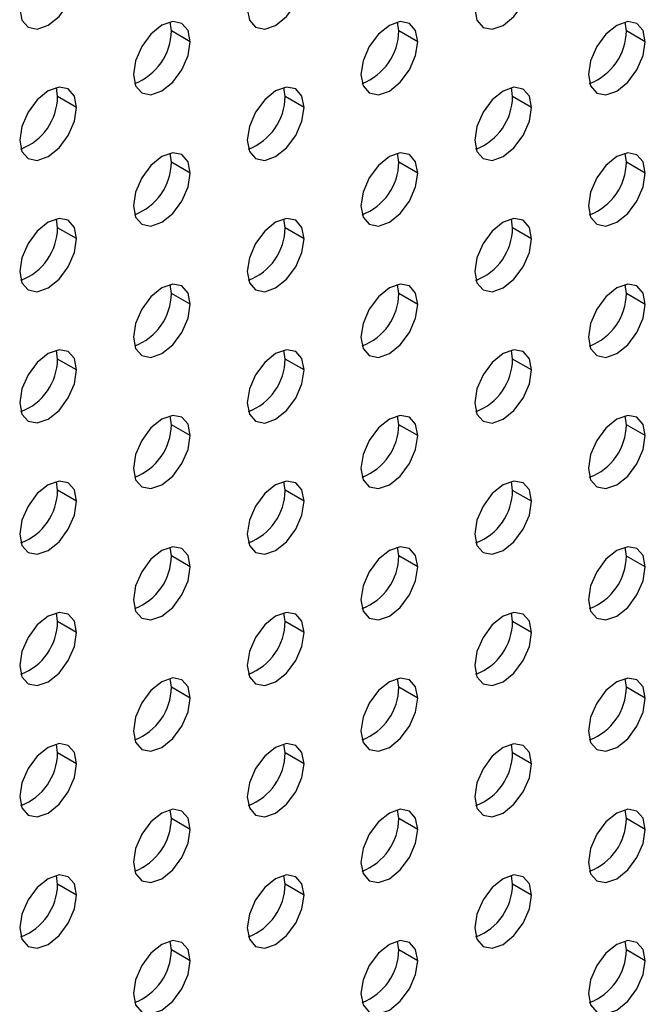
# Model space of a CAD drawing. Header units: millimetres. Extents: x 0 to 1118, y 0 to 864.
# Tile 402 of 438: x 1037.46 to 1039.79, y 685.23 to 688.9. Entities that reach past the tile are written whole.
import ezdxf

# ---------------------------------------------------------------- set-up
doc = ezdxf.new("R2010")
doc.units = ezdxf.units.MM

msp = doc.modelspace()

# ---------------------------------------------------------------- linework, layer by layer
at = {"color": 7, "linetype": 'Continuous', "lineweight": 25}
for p, q in [((1038.0246, 688.8625), (1038.02, 688.8955)), ((1038.8731, 688.8625), (1038.8686, 688.8954)), ((1039.7217, 688.8624), (1039.7171, 688.8953)), ((1038.0953, 688.8217), (1038.0246, 688.8625)), ((1038.9438, 688.8216), (1038.8731, 688.8625)), ((1039.7924, 688.8216), (1039.7217, 688.8624)), ((1037.6003, 688.6176), (1037.5958, 688.6505)), ((1037.671, 688.5768), (1037.6003, 688.6176)), ((1038.4489, 688.6175), (1038.4443, 688.6505)), ((1039.2974, 688.6175), (1039.2928, 688.6504)), ((1038.5196, 688.5767), (1038.4489, 688.6175)), ((1039.3681, 688.5766), (1039.2974, 688.6175)), ((1038.0246, 688.3726), (1038.02, 688.4055)), ((1038.8731, 688.3725), (1038.8686, 688.4055)), ((1039.7217, 688.3725), (1039.7171, 688.4054)), ((1038.0953, 688.3318), (1038.0246, 688.3726)), ((1038.9438, 688.3317), (1038.8731, 688.3725)), ((1039.7924, 688.3316), (1039.7217, 688.3725)), ((1037.6003, 688.1277), (1037.5958, 688.1606)), ((1038.4489, 688.1276), (1038.4443, 688.1605)), ((1039.2974, 688.1275), (1039.2928, 688.1605)), ((1037.671, 688.0869), (1037.6003, 688.1277)), ((1038.5196, 688.0868), (1038.4489, 688.1276)), ((1039.3681, 688.0867), (1039.2974, 688.1275)), ((1038.0246, 687.8827), (1038.02, 687.9156)), ((1038.8731, 687.8826), (1038.8686, 687.9155)), ((1039.7217, 687.8825), (1039.7171, 687.9155)), ((1038.0953, 687.8419), (1038.0246, 687.8827)), ((1038.9438, 687.8418), (1038.8731, 687.8826)), ((1039.7924, 687.8417), (1039.7217, 687.8825)), ((1037.6003, 687.6378), (1037.5958, 687.6707)), ((1038.4489, 687.6377), (1038.4443, 687.6706)), ((1039.2974, 687.6376), (1039.2928, 687.6705)), ((1037.671, 687.5969), (1037.6003, 687.6378)), ((1038.5196, 687.5969), (1038.4489, 687.6377)), ((1039.3681, 687.5968), (1039.2974, 687.6376)), ((1038.0246, 687.3928), (1038.02, 687.4257)), ((1038.8731, 687.3927), (1038.8686, 687.4256)), ((1039.7217, 687.3926), (1039.7171, 687.4255)), ((1038.0953, 687.3519), (1038.0246, 687.3928)), ((1038.9438, 687.3519), (1038.8731, 687.3927)), ((1039.7924, 687.3518), (1039.7217, 687.3926)), ((1037.6003, 687.1478), (1037.5958, 687.1808)), ((1038.4489, 687.1478), (1038.4443, 687.1807)), ((1039.2974, 687.1477), (1039.2928, 687.1806)), ((1037.671, 687.107), (1037.6003, 687.1478)), ((1038.5196, 687.1069), (1038.4489, 687.1478)), ((1039.3681, 687.1069), (1039.2974, 687.1477)), ((1038.0246, 686.9028), (1038.02, 686.9358)), ((1038.8731, 686.9028), (1038.8686, 686.9357)), ((1039.7217, 686.9027), (1039.7171, 686.9356)), ((1038.0953, 686.862), (1038.0246, 686.9028)), ((1038.9438, 686.8619), (1038.8731, 686.9028)), ((1039.7924, 686.8619), (1039.7217, 686.9027)), ((1037.6003, 686.6579), (1037.5958, 686.6908)), ((1038.4489, 686.6578), (1038.4443, 686.6908)), ((1039.2974, 686.6578), (1039.2928, 686.6907)), ((1037.671, 686.6171), (1037.6003, 686.6579)), ((1038.5196, 686.617), (1038.4489, 686.6578)), ((1039.3681, 686.6169), (1039.2974, 686.6578)), ((1038.0246, 686.4129), (1038.02, 686.4458)), ((1038.8731, 686.4128), (1038.8686, 686.4458)), ((1039.7217, 686.4128), (1039.7171, 686.4457)), ((1038.0953, 686.3721), (1038.0246, 686.4129)), ((1038.9438, 686.372), (1038.8731, 686.4128)), ((1039.7924, 686.3719), (1039.7217, 686.4128)), ((1037.6003, 686.168), (1037.5958, 686.2009)), ((1038.4489, 686.1679), (1038.4443, 686.2008)), ((1039.2974, 686.1678), (1039.2928, 686.2008)), ((1037.671, 686.1272), (1037.6003, 686.168)), ((1038.5196, 686.1271), (1038.4489, 686.1679)), ((1039.3681, 686.127), (1039.2974, 686.1678)), ((1038.0246, 685.923), (1038.02, 685.9559)), ((1038.8731, 685.9229), (1038.8686, 685.9558)), ((1039.7217, 685.9228), (1039.7171, 685.9558)), ((1038.0953, 685.8822), (1038.0246, 685.923)), ((1038.9438, 685.8821), (1038.8731, 685.9229)), ((1039.7924, 685.882), (1039.7217, 685.9228)), ((1037.6003, 685.6781), (1037.5958, 685.711)), ((1038.4489, 685.678), (1038.4443, 685.7109)), ((1039.2974, 685.6779), (1039.2928, 685.7108)), ((1037.671, 685.6372), (1037.6003, 685.6781)), ((1038.5196, 685.6372), (1038.4489, 685.678)), ((1039.3681, 685.6371), (1039.2974, 685.6779)), ((1038.0246, 685.4331), (1038.02, 685.466)), ((1038.8731, 685.433), (1038.8686, 685.4659)), ((1039.7217, 685.4329), (1039.7171, 685.4658)), ((1038.0953, 685.3922), (1038.0246, 685.4331)), ((1038.9438, 685.3922), (1038.8731, 685.433)), ((1039.7924, 685.3921), (1039.7217, 685.4329))]:
    msp.add_line(p, q, dxfattribs=at)
at = {"color": 7, "linetype": 'Continuous', "lineweight": 25, "flags": 128}
for points in [[(1037.4589, 688.9443), (1037.467, 688.902), (1037.49, 688.8756), (1037.5244, 688.8689), (1037.565, 688.883), (1037.6056, 688.9158), (1037.64, 688.9622), (1037.663, 689.0152), (1037.671, 689.0667)], [(1038.3074, 688.9442), (1038.3155, 688.902), (1038.3385, 688.8755), (1038.3729, 688.8688), (1038.4135, 688.8829), (1038.4541, 688.9157), (1038.4885, 688.9621), (1038.5115, 689.0151), (1038.5196, 689.0666)], [(1039.156, 688.9441), (1039.164, 688.9019), (1039.187, 688.8754), (1039.2214, 688.8687), (1039.262, 688.8828), (1039.3026, 688.9156), (1039.337, 688.962), (1039.36, 689.015), (1039.3681, 689.0666)], [(1038.0953, 688.8217), (1038.0872, 688.8639), (1038.0642, 688.8904), (1038.0298, 688.8971), (1037.9892, 688.883), (1037.9486, 688.8502), (1037.9142, 688.8038), (1037.8912, 688.7508), (1037.8832, 688.6993)], [(1038.9438, 688.8216), (1038.9358, 688.8638), (1038.9128, 688.8903), (1038.8784, 688.897), (1038.8378, 688.8829), (1038.7972, 688.8501), (1038.7628, 688.8037), (1038.7398, 688.7507), (1038.7317, 688.6992)], [(1039.7924, 688.8216), (1039.7843, 688.8638), (1039.7613, 688.8902), (1039.7269, 688.8969), (1039.6863, 688.8828), (1039.6457, 688.8501), (1039.6113, 688.8036), (1039.5883, 688.7506), (1039.5802, 688.6991)], [(1037.8832, 688.6993), (1037.8912, 688.657), (1037.9142, 688.6306), (1037.9486, 688.6239), (1037.9892, 688.638), (1038.0298, 688.6708), (1038.0642, 688.7172), (1038.0872, 688.7702), (1038.0953, 688.8217)], [(1038.7317, 688.6992), (1038.7398, 688.657), (1038.7628, 688.6305), (1038.7972, 688.6238), (1038.8378, 688.6379), (1038.8784, 688.6707), (1038.9128, 688.7171), (1038.9358, 688.7701), (1038.9438, 688.8216)], [(1039.5802, 688.6991), (1039.5883, 688.6569), (1039.6113, 688.6304), (1039.6457, 688.6237), (1039.6863, 688.6378), (1039.7269, 688.6706), (1039.7613, 688.717), (1039.7843, 688.77), (1039.7924, 688.8216)], [(1037.671, 688.5768), (1037.663, 688.619), (1037.64, 688.6455), (1037.6056, 688.6522), (1037.565, 688.638), (1037.5244, 688.6053), (1037.49, 688.5589), (1037.467, 688.5059), (1037.4589, 688.4543)], [(1038.5196, 688.5767), (1038.5115, 688.6189), (1038.4885, 688.6454), (1038.4541, 688.6521), (1038.4135, 688.638), (1038.3729, 688.6052), (1038.3385, 688.5588), (1038.3155, 688.5058), (1038.3074, 688.4543)], [(1039.3681, 688.5766), (1039.36, 688.6188), (1039.337, 688.6453), (1039.3026, 688.652), (1039.262, 688.6379), (1039.2214, 688.6051), (1039.187, 688.5587), (1039.164, 688.5057), (1039.156, 688.4542)], [(1037.4589, 688.4543), (1037.467, 688.4121), (1037.49, 688.3857), (1037.5244, 688.379), (1037.565, 688.3931), (1037.6056, 688.4258), (1037.64, 688.4723), (1037.663, 688.5253), (1037.671, 688.5768)], [(1038.3074, 688.4543), (1038.3155, 688.412), (1038.3385, 688.3856), (1038.3729, 688.3789), (1038.4135, 688.393), (1038.4541, 688.4258), (1038.4885, 688.4722), (1038.5115, 688.5252), (1038.5196, 688.5767)], [(1039.156, 688.4542), (1039.164, 688.412), (1039.187, 688.3855), (1039.2214, 688.3788), (1039.262, 688.3929), (1039.3026, 688.4257), (1039.337, 688.4721), (1039.36, 688.5251), (1039.3681, 688.5766)], [(1038.0953, 688.3318), (1038.0872, 688.374), (1038.0642, 688.4005), (1038.0298, 688.4072), (1037.9892, 688.393), (1037.9486, 688.3603), (1037.9142, 688.3139), (1037.8912, 688.2609), (1037.8832, 688.2093)], [(1038.9438, 688.3317), (1038.9358, 688.3739), (1038.9128, 688.4004), (1038.8784, 688.4071), (1038.8378, 688.393), (1038.7972, 688.3602), (1038.7628, 688.3138), (1038.7398, 688.2608), (1038.7317, 688.2093)], [(1039.7924, 688.3316), (1039.7843, 688.3738), (1039.7613, 688.4003), (1039.7269, 688.407), (1039.6863, 688.3929), (1039.6457, 688.3601), (1039.6113, 688.3137), (1039.5883, 688.2607), (1039.5802, 688.2092)], [(1037.8832, 688.2093), (1037.8912, 688.1671), (1037.9142, 688.1407), (1037.9486, 688.134), (1037.9892, 688.1481), (1038.0298, 688.1808), (1038.0642, 688.2273), (1038.0872, 688.2803), (1038.0953, 688.3318)], [(1038.7317, 688.2093), (1038.7398, 688.167), (1038.7628, 688.1406), (1038.7972, 688.1339), (1038.8378, 688.148), (1038.8784, 688.1808), (1038.9128, 688.2272), (1038.9358, 688.2802), (1038.9438, 688.3317)], [(1039.5802, 688.2092), (1039.5883, 688.167), (1039.6113, 688.1405), (1039.6457, 688.1338), (1039.6863, 688.1479), (1039.7269, 688.1807), (1039.7613, 688.2271), (1039.7843, 688.2801), (1039.7924, 688.3316)], [(1037.671, 688.0869), (1037.663, 688.1291), (1037.64, 688.1555), (1037.6056, 688.1622), (1037.565, 688.1481), (1037.5244, 688.1154), (1037.49, 688.069), (1037.467, 688.0159), (1037.4589, 687.9644)], [(1038.5196, 688.0868), (1038.5115, 688.129), (1038.4885, 688.1555), (1038.4541, 688.1622), (1038.4135, 688.148), (1038.3729, 688.1153), (1038.3385, 688.0689), (1038.3155, 688.0159), (1038.3074, 687.9643)], [(1039.3681, 688.0867), (1039.36, 688.1289), (1039.337, 688.1554), (1039.3026, 688.1621), (1039.262, 688.148), (1039.2214, 688.1152), (1039.187, 688.0688), (1039.164, 688.0158), (1039.156, 687.9643)], [(1037.4589, 687.9644), (1037.467, 687.9222), (1037.49, 687.8957), (1037.5244, 687.8891), (1037.565, 687.9032), (1037.6056, 687.9359), (1037.64, 687.9823), (1037.663, 688.0353), (1037.671, 688.0869)], [(1038.3074, 687.9643), (1038.3155, 687.9221), (1038.3385, 687.8957), (1038.3729, 687.889), (1038.4135, 687.9031), (1038.4541, 687.9358), (1038.4885, 687.9823), (1038.5115, 688.0353), (1038.5196, 688.0868)], [(1039.156, 687.9643), (1039.164, 687.922), (1039.187, 687.8956), (1039.2214, 687.8889), (1039.262, 687.903), (1039.3026, 687.9358), (1039.337, 687.9822), (1039.36, 688.0352), (1039.3681, 688.0867)], [(1038.0953, 687.8419), (1038.0872, 687.8841), (1038.0642, 687.9105), (1038.0298, 687.9172), (1037.9892, 687.9031), (1037.9486, 687.8704), (1037.9142, 687.8239), (1037.8912, 687.7709), (1037.8832, 687.7194)], [(1038.9438, 687.8418), (1038.9358, 687.884), (1038.9128, 687.9105), (1038.8784, 687.9171), (1038.8378, 687.903), (1038.7972, 687.8703), (1038.7628, 687.8239), (1038.7398, 687.7709), (1038.7317, 687.7193)], [(1039.7924, 687.8417), (1039.7843, 687.8839), (1039.7613, 687.9104), (1039.7269, 687.9171), (1039.6863, 687.903), (1039.6457, 687.8702), (1039.6113, 687.8238), (1039.5883, 687.7708), (1039.5802, 687.7192)], [(1037.8832, 687.7194), (1037.8912, 687.6772), (1037.9142, 687.6507), (1037.9486, 687.644), (1037.9892, 687.6582), (1038.0298, 687.6909), (1038.0642, 687.7373), (1038.0872, 687.7903), (1038.0953, 687.8419)], [(1038.7317, 687.7193), (1038.7398, 687.6771), (1038.7628, 687.6507), (1038.7972, 687.644), (1038.8378, 687.6581), (1038.8784, 687.6908), (1038.9128, 687.7372), (1038.9358, 687.7903), (1038.9438, 687.8418)], [(1039.5802, 687.7192), (1039.5883, 687.677), (1039.6113, 687.6506), (1039.6457, 687.6439), (1039.6863, 687.658), (1039.7269, 687.6908), (1039.7613, 687.7372), (1039.7843, 687.7902), (1039.7924, 687.8417)], [(1037.671, 687.5969), (1037.663, 687.6392), (1037.64, 687.6656), (1037.6056, 687.6723), (1037.565, 687.6582), (1037.5244, 687.6254), (1037.49, 687.579), (1037.467, 687.526), (1037.4589, 687.4745)], [(1038.5196, 687.5969), (1038.5115, 687.6391), (1038.4885, 687.6655), (1038.4541, 687.6722), (1038.4135, 687.6581), (1038.3729, 687.6254), (1038.3385, 687.5789), (1038.3155, 687.5259), (1038.3074, 687.4744)], [(1039.3681, 687.5968), (1039.36, 687.639), (1039.337, 687.6655), (1039.3026, 687.6721), (1039.262, 687.658), (1039.2214, 687.6253), (1039.187, 687.5789), (1039.164, 687.5259), (1039.156, 687.4743)], [(1037.4589, 687.4745), (1037.467, 687.4323), (1037.49, 687.4058), (1037.5244, 687.3991), (1037.565, 687.4132), (1037.6056, 687.446), (1037.64, 687.4924), (1037.663, 687.5454), (1037.671, 687.5969)], [(1038.3074, 687.4744), (1038.3155, 687.4322), (1038.3385, 687.4057), (1038.3729, 687.399), (1038.4135, 687.4132), (1038.4541, 687.4459), (1038.4885, 687.4923), (1038.5115, 687.5453), (1038.5196, 687.5969)], [(1039.156, 687.4743), (1039.164, 687.4321), (1039.187, 687.4057), (1039.2214, 687.399), (1039.262, 687.4131), (1039.3026, 687.4458), (1039.337, 687.4922), (1039.36, 687.5453), (1039.3681, 687.5968)], [(1038.0953, 687.3519), (1038.0872, 687.3942), (1038.0642, 687.4206), (1038.0298, 687.4273), (1037.9892, 687.4132), (1037.9486, 687.3804), (1037.9142, 687.334), (1037.8912, 687.281), (1037.8832, 687.2295)], [(1038.9438, 687.3519), (1038.9358, 687.3941), (1038.9128, 687.4205), (1038.8784, 687.4272), (1038.8378, 687.4131), (1038.7972, 687.3804), (1038.7628, 687.3339), (1038.7398, 687.2809), (1038.7317, 687.2294)], [(1039.7924, 687.3518), (1039.7843, 687.394), (1039.7613, 687.4205), (1039.7269, 687.4271), (1039.6863, 687.413), (1039.6457, 687.3803), (1039.6113, 687.3339), (1039.5883, 687.2809), (1039.5802, 687.2293)], [(1037.8832, 687.2295), (1037.8912, 687.1873), (1037.9142, 687.1608), (1037.9486, 687.1541), (1037.9892, 687.1682), (1038.0298, 687.201), (1038.0642, 687.2474), (1038.0872, 687.3004), (1038.0953, 687.3519)], [(1038.7317, 687.2294), (1038.7398, 687.1872), (1038.7628, 687.1607), (1038.7972, 687.154), (1038.8378, 687.1682), (1038.8784, 687.2009), (1038.9128, 687.2473), (1038.9358, 687.3003), (1038.9438, 687.3519)], [(1039.5802, 687.2293), (1039.5883, 687.1871), (1039.6113, 687.1607), (1039.6457, 687.154), (1039.6863, 687.1681), (1039.7269, 687.2008), (1039.7613, 687.2472), (1039.7843, 687.3003), (1039.7924, 687.3518)], [(1037.671, 687.107), (1037.663, 687.1492), (1037.64, 687.1757), (1037.6056, 687.1824), (1037.565, 687.1683), (1037.5244, 687.1355), (1037.49, 687.0891), (1037.467, 687.0361), (1037.4589, 686.9846)], [(1038.5196, 687.1069), (1038.5115, 687.1492), (1038.4885, 687.1756), (1038.4541, 687.1823), (1038.4135, 687.1682), (1038.3729, 687.1354), (1038.3385, 687.089), (1038.3155, 687.036), (1038.3074, 686.9845)], [(1039.3681, 687.1069), (1039.36, 687.1491), (1039.337, 687.1755), (1039.3026, 687.1822), (1039.262, 687.1681), (1039.2214, 687.1354), (1039.187, 687.0889), (1039.164, 687.0359), (1039.156, 686.9844)], [(1037.4589, 686.9846), (1037.467, 686.9424), (1037.49, 686.9159), (1037.5244, 686.9092), (1037.565, 686.9233), (1037.6056, 686.9561), (1037.64, 687.0025), (1037.663, 687.0555), (1037.671, 687.107)], [(1038.3074, 686.9845), (1038.3155, 686.9423), (1038.3385, 686.9158), (1038.3729, 686.9091), (1038.4135, 686.9232), (1038.4541, 686.956), (1038.4885, 687.0024), (1038.5115, 687.0554), (1038.5196, 687.1069)], [(1039.156, 686.9844), (1039.164, 686.9422), (1039.187, 686.9157), (1039.2214, 686.909), (1039.262, 686.9232), (1039.3026, 686.9559), (1039.337, 687.0023), (1039.36, 687.0553), (1039.3681, 687.1069)], [(1038.0953, 686.862), (1038.0872, 686.9042), (1038.0642, 686.9307), (1038.0298, 686.9374), (1037.9892, 686.9233), (1037.9486, 686.8905), (1037.9142, 686.8441), (1037.8912, 686.7911), (1037.8832, 686.7396)], [(1038.9438, 686.8619), (1038.9358, 686.9042), (1038.9128, 686.9306), (1038.8784, 686.9373), (1038.8378, 686.9232), (1038.7972, 686.8904), (1038.7628, 686.844), (1038.7398, 686.791), (1038.7317, 686.7395)], [(1039.7924, 686.8619), (1039.7843, 686.9041), (1039.7613, 686.9305), (1039.7269, 686.9372), (1039.6863, 686.9231), (1039.6457, 686.8904), (1039.6113, 686.8439), (1039.5883, 686.7909), (1039.5802, 686.7394)], [(1037.8832, 686.7396), (1037.8912, 686.6973), (1037.9142, 686.6709), (1037.9486, 686.6642), (1037.9892, 686.6783), (1038.0298, 686.7111), (1038.0642, 686.7575), (1038.0872, 686.8105), (1038.0953, 686.862)], [(1038.7317, 686.7395), (1038.7398, 686.6973), (1038.7628, 686.6708), (1038.7972, 686.6641), (1038.8378, 686.6782), (1038.8784, 686.711), (1038.9128, 686.7574), (1038.9358, 686.8104), (1038.9438, 686.8619)], [(1039.5802, 686.7394), (1039.5883, 686.6972), (1039.6113, 686.6707), (1039.6457, 686.664), (1039.6863, 686.6781), (1039.7269, 686.7109), (1039.7613, 686.7573), (1039.7843, 686.8103), (1039.7924, 686.8619)], [(1037.671, 686.6171), (1037.663, 686.6593), (1037.64, 686.6858), (1037.6056, 686.6925), (1037.565, 686.6783), (1037.5244, 686.6456), (1037.49, 686.5992), (1037.467, 686.5462), (1037.4589, 686.4946)], [(1038.5196, 686.617), (1038.5115, 686.6592), (1038.4885, 686.6857), (1038.4541, 686.6924), (1038.4135, 686.6783), (1038.3729, 686.6455), (1038.3385, 686.5991), (1038.3155, 686.5461), (1038.3074, 686.4946)], [(1039.3681, 686.6169), (1039.36, 686.6591), (1039.337, 686.6856), (1039.3026, 686.6923), (1039.262, 686.6782), (1039.2214, 686.6454), (1039.187, 686.599), (1039.164, 686.546), (1039.156, 686.4945)], [(1037.4589, 686.4946), (1037.467, 686.4524), (1037.49, 686.426), (1037.5244, 686.4193), (1037.565, 686.4334), (1037.6056, 686.4661), (1037.64, 686.5126), (1037.663, 686.5656), (1037.671, 686.6171)], [(1038.3074, 686.4946), (1038.3155, 686.4523), (1038.3385, 686.4259), (1038.3729, 686.4192), (1038.4135, 686.4333), (1038.4541, 686.4661), (1038.4885, 686.5125), (1038.5115, 686.5655), (1038.5196, 686.617)], [(1039.156, 686.4945), (1039.164, 686.4523), (1039.187, 686.4258), (1039.2214, 686.4191), (1039.262, 686.4332), (1039.3026, 686.466), (1039.337, 686.5124), (1039.36, 686.5654), (1039.3681, 686.6169)], [(1038.0953, 686.3721), (1038.0872, 686.4143), (1038.0642, 686.4408), (1038.0298, 686.4475), (1037.9892, 686.4333), (1037.9486, 686.4006), (1037.9142, 686.3542), (1037.8912, 686.3012), (1037.8832, 686.2496)], [(1038.9438, 686.372), (1038.9358, 686.4142), (1038.9128, 686.4407), (1038.8784, 686.4474), (1038.8378, 686.4333), (1038.7972, 686.4005), (1038.7628, 686.3541), (1038.7398, 686.3011), (1038.7317, 686.2496)], [(1039.7924, 686.3719), (1039.7843, 686.4141), (1039.7613, 686.4406), (1039.7269, 686.4473), (1039.6863, 686.4332), (1039.6457, 686.4004), (1039.6113, 686.354), (1039.5883, 686.301), (1039.5802, 686.2495)], [(1037.8832, 686.2496), (1037.8912, 686.2074), (1037.9142, 686.181), (1037.9486, 686.1743), (1037.9892, 686.1884), (1038.0298, 686.2211), (1038.0642, 686.2676), (1038.0872, 686.3206), (1038.0953, 686.3721)], [(1038.7317, 686.2496), (1038.7398, 686.2073), (1038.7628, 686.1809), (1038.7972, 686.1742), (1038.8378, 686.1883), (1038.8784, 686.2211), (1038.9128, 686.2675), (1038.9358, 686.3205), (1038.9438, 686.372)], [(1039.5802, 686.2495), (1039.5883, 686.2073), (1039.6113, 686.1808), (1039.6457, 686.1741), (1039.6863, 686.1882), (1039.7269, 686.221), (1039.7613, 686.2674), (1039.7843, 686.3204), (1039.7924, 686.3719)], [(1037.671, 686.1272), (1037.663, 686.1694), (1037.64, 686.1958), (1037.6056, 686.2025), (1037.565, 686.1884), (1037.5244, 686.1557), (1037.49, 686.1093), (1037.467, 686.0562), (1037.4589, 686.0047)], [(1038.5196, 686.1271), (1038.5115, 686.1693), (1038.4885, 686.1958), (1038.4541, 686.2025), (1038.4135, 686.1883), (1038.3729, 686.1556), (1038.3385, 686.1092), (1038.3155, 686.0562), (1038.3074, 686.0046)], [(1039.3681, 686.127), (1039.36, 686.1692), (1039.337, 686.1957), (1039.3026, 686.2024), (1039.262, 686.1883), (1039.2214, 686.1555), (1039.187, 686.1091), (1039.164, 686.0561), (1039.156, 686.0046)], [(1037.4589, 686.0047), (1037.467, 685.9625), (1037.49, 685.936), (1037.5244, 685.9294), (1037.565, 685.9435), (1037.6056, 685.9762), (1037.64, 686.0226), (1037.663, 686.0756), (1037.671, 686.1272)], [(1038.3074, 686.0046), (1038.3155, 685.9624), (1038.3385, 685.936), (1038.3729, 685.9293), (1038.4135, 685.9434), (1038.4541, 685.9761), (1038.4885, 686.0226), (1038.5115, 686.0756), (1038.5196, 686.1271)], [(1039.156, 686.0046), (1039.164, 685.9623), (1039.187, 685.9359), (1039.2214, 685.9292), (1039.262, 685.9433), (1039.3026, 685.9761), (1039.337, 686.0225), (1039.36, 686.0755), (1039.3681, 686.127)], [(1038.0953, 685.8822), (1038.0872, 685.9244), (1038.0642, 685.9508), (1038.0298, 685.9575), (1037.9892, 685.9434), (1037.9486, 685.9107), (1037.9142, 685.8643), (1037.8912, 685.8112), (1037.8832, 685.7597)], [(1038.9438, 685.8821), (1038.9358, 685.9243), (1038.9128, 685.9508), (1038.8784, 685.9575), (1038.8378, 685.9433), (1038.7972, 685.9106), (1038.7628, 685.8642), (1038.7398, 685.8112), (1038.7317, 685.7596)], [(1039.7924, 685.882), (1039.7843, 685.9242), (1039.7613, 685.9507), (1039.7269, 685.9574), (1039.6863, 685.9433), (1039.6457, 685.9105), (1039.6113, 685.8641), (1039.5883, 685.8111), (1039.5802, 685.7596)], [(1037.8832, 685.7597), (1037.8912, 685.7175), (1037.9142, 685.691), (1037.9486, 685.6844), (1037.9892, 685.6985), (1038.0298, 685.7312), (1038.0642, 685.7776), (1038.0872, 685.8306), (1038.0953, 685.8822)], [(1038.7317, 685.7596), (1038.7398, 685.7174), (1038.7628, 685.691), (1038.7972, 685.6843), (1038.8378, 685.6984), (1038.8784, 685.7311), (1038.9128, 685.7776), (1038.9358, 685.8306), (1038.9438, 685.8821)], [(1039.5802, 685.7596), (1039.5883, 685.7173), (1039.6113, 685.6909), (1039.6457, 685.6842), (1039.6863, 685.6983), (1039.7269, 685.7311), (1039.7613, 685.7775), (1039.7843, 685.8305), (1039.7924, 685.882)], [(1037.671, 685.6372), (1037.663, 685.6795), (1037.64, 685.7059), (1037.6056, 685.7126), (1037.565, 685.6985), (1037.5244, 685.6657), (1037.49, 685.6193), (1037.467, 685.5663), (1037.4589, 685.5148)], [(1038.5196, 685.6372), (1038.5115, 685.6794), (1038.4885, 685.7058), (1038.4541, 685.7125), (1038.4135, 685.6984), (1038.3729, 685.6657), (1038.3385, 685.6192), (1038.3155, 685.5662), (1038.3074, 685.5147)], [(1039.3681, 685.6371), (1039.36, 685.6793), (1039.337, 685.7058), (1039.3026, 685.7124), (1039.262, 685.6983), (1039.2214, 685.6656), (1039.187, 685.6192), (1039.164, 685.5662), (1039.156, 685.5146)], [(1037.4589, 685.5148), (1037.467, 685.4726), (1037.49, 685.4461), (1037.5244, 685.4394), (1037.565, 685.4535), (1037.6056, 685.4863), (1037.64, 685.5327), (1037.663, 685.5857), (1037.671, 685.6372)], [(1038.3074, 685.5147), (1038.3155, 685.4725), (1038.3385, 685.446), (1038.3729, 685.4393), (1038.4135, 685.4535), (1038.4541, 685.4862), (1038.4885, 685.5326), (1038.5115, 685.5856), (1038.5196, 685.6372)], [(1039.156, 685.5146), (1039.164, 685.4724), (1039.187, 685.446), (1039.2214, 685.4393), (1039.262, 685.4534), (1039.3026, 685.4861), (1039.337, 685.5325), (1039.36, 685.5856), (1039.3681, 685.6371)], [(1038.0953, 685.3922), (1038.0872, 685.4345), (1038.0642, 685.4609), (1038.0298, 685.4676), (1037.9892, 685.4535), (1037.9486, 685.4207), (1037.9142, 685.3743), (1037.8912, 685.3213), (1037.8832, 685.2698)], [(1038.9438, 685.3922), (1038.9358, 685.4344), (1038.9128, 685.4608), (1038.8784, 685.4675), (1038.8378, 685.4534), (1038.7972, 685.4207), (1038.7628, 685.3742), (1038.7398, 685.3212), (1038.7317, 685.2697)], [(1039.7924, 685.3921), (1039.7843, 685.4343), (1039.7613, 685.4608), (1039.7269, 685.4674), (1039.6863, 685.4533), (1039.6457, 685.4206), (1039.6113, 685.3742), (1039.5883, 685.3212), (1039.5802, 685.2696)], [(1037.8832, 685.2698), (1037.8912, 685.2276), (1037.9142, 685.2011), (1037.9486, 685.1944), (1037.9892, 685.2085), (1038.0298, 685.2413), (1038.0642, 685.2877), (1038.0872, 685.3407), (1038.0953, 685.3922)], [(1038.7317, 685.2697), (1038.7398, 685.2275), (1038.7628, 685.201), (1038.7972, 685.1943), (1038.8378, 685.2085), (1038.8784, 685.2412), (1038.9128, 685.2876), (1038.9358, 685.3406), (1038.9438, 685.3922)], [(1039.5802, 685.2696), (1039.5883, 685.2274), (1039.6113, 685.201), (1039.6457, 685.1943), (1039.6863, 685.2084), (1039.7269, 685.2411), (1039.7613, 685.2875), (1039.7843, 685.3406), (1039.7924, 685.3921)]]:
    msp.add_lwpolyline(points, dxfattribs=at)
at = {"color": 7, "linetype": 'Continuous', "lineweight": 25}
for centre in [(1037.8121, 688.8649), (1038.6606, 688.8648), (1039.5092, 688.8648), (1037.3878, 688.62), (1038.2364, 688.6199), (1039.0849, 688.6198), (1037.8121, 688.375), (1038.6606, 688.3749), (1039.5092, 688.3748), (1037.3878, 688.1301), (1038.2364, 688.13), (1039.0849, 688.1299), (1037.8121, 687.8851), (1038.6606, 687.885), (1039.5092, 687.8849), (1037.3878, 687.6401), (1038.2364, 687.6401), (1039.0849, 687.64), (1037.8121, 687.3951), (1038.6606, 687.3951), (1039.5092, 687.395), (1037.3878, 687.1502), (1038.2364, 687.1501), (1039.0849, 687.1501), (1037.8121, 686.9052), (1038.6606, 686.9051), (1039.5092, 686.9051), (1037.3878, 686.6603), (1038.2364, 686.6602), (1039.0849, 686.6601), (1037.8121, 686.4153), (1038.6606, 686.4152), (1039.5092, 686.4151), (1037.3878, 686.1704), (1038.2364, 686.1703), (1039.0849, 686.1702), (1037.8121, 685.9254), (1038.6606, 685.9253), (1039.5092, 685.9252), (1037.3878, 685.6804), (1038.2364, 685.6804), (1039.0849, 685.6803), (1037.8121, 685.4354), (1038.6606, 685.4354), (1039.5092, 685.4353)]:
    msp.add_arc(centre, 0.2125, 290.8517, 359.3594, dxfattribs=at)

doc.saveas('drawing.dxf')
